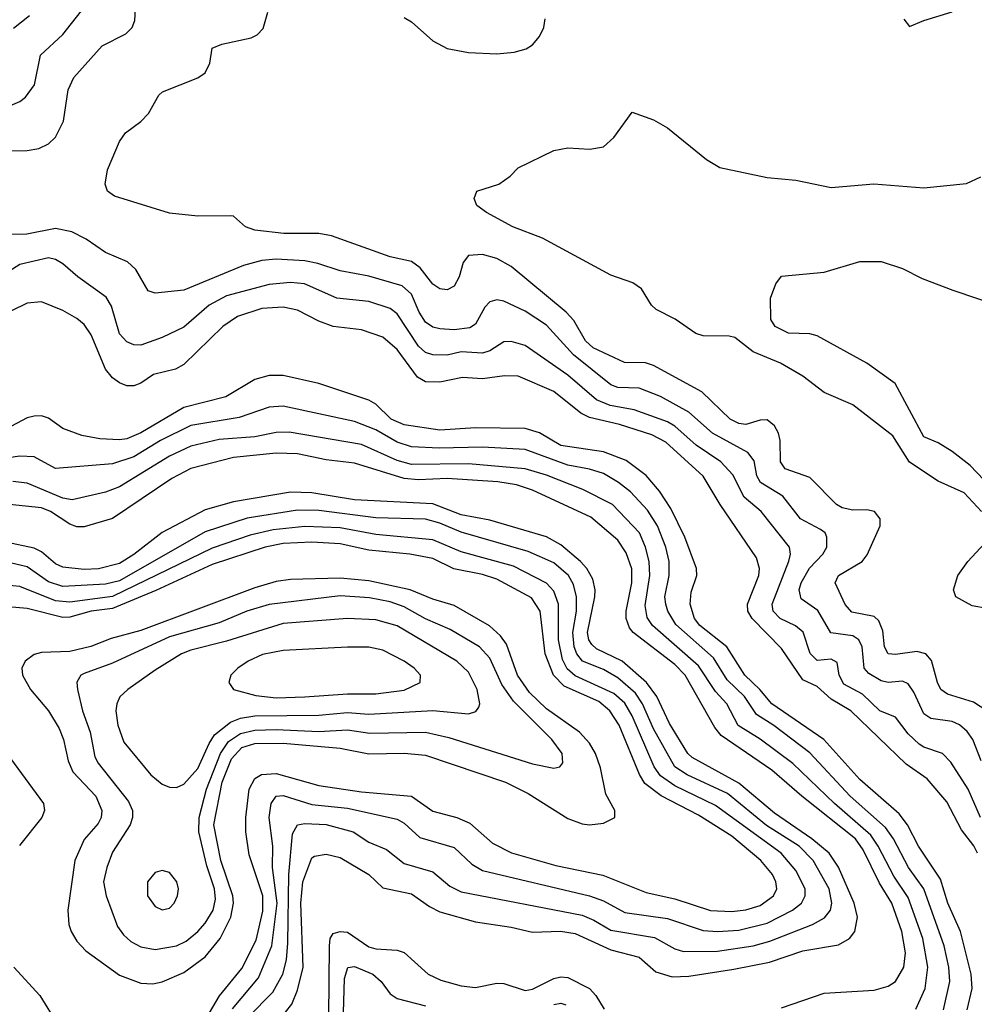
# Model space of a CAD drawing. Header units: inches. Extents: x 1308407 to 1441228, y 959628 to 1036311.
# Tile 373 of 656: x 1367009 to 1369692, y 1001885 to 1004652. Entities that reach past the tile are written whole.
import ezdxf

# ---------------------------------------------------------------- set-up
doc = ezdxf.new("R2010")
doc.units = ezdxf.units.IN
doc.header["$MEASUREMENT"] = 0
doc.layers.add('B3060', color=7, linetype='Continuous')

msp = doc.modelspace()

# ---------------------------------------------------------------- linework, layer by layer
at = {"layer": 'B3060', "color": 5}
for points, elevation in [([(1366950, 1004283.2), (1367030, 1004284.2), (1367062.9, 1004290), (1367090, 1004302.8), (1367110, 1004321.8), (1367132.7, 1004367.3), (1367145.4, 1004454.6), (1367161.1, 1004490), (1367241.3, 1004578.7), (1367307.2, 1004612.8), (1367325.1, 1004630), (1367332.9, 1004650), (1367338.5, 1004750)], 3040), ([(1366970, 1004405), (1367010, 1004422.2), (1367025.8, 1004434.2), (1367050.8, 1004469.2), (1367067.3, 1004552.7), (1367130, 1004610.1), (1367193.3, 1004690)], 3060), ([(1366991.5, 1004628.5), (1367036.3, 1004663.7)], 3080), ([(1369727.4, 1002710), (1369690, 1002734.8), (1369616.7, 1002756.7), (1369598, 1002770), (1369588, 1002790), (1369571.3, 1002851.3), (1369555.9, 1002870), (1369530, 1002876.6), (1369470, 1002868.1), (1369450, 1002869.9), (1369439.5, 1002890), (1369434.6, 1002934.6), (1369423.4, 1002963.4), (1369410, 1002975), (1369347.3, 1002987.3), (1369328.6, 1003008.6), (1369300.5, 1003070), (1369309.9, 1003090), (1369376.5, 1003130), (1369391.1, 1003148.9), (1369427, 1003230), (1369427.4, 1003250), (1369411.5, 1003270), (1369390, 1003274.5), (1369350, 1003273.9), (1369320.7, 1003280.7), (1369304.7, 1003290), (1369230, 1003365.3), (1369160.2, 1003390), (1369147.4, 1003410), (1369146.3, 1003470), (1369141.3, 1003490), (1369130, 1003510.6), (1369110, 1003527.3), (1369090, 1003527.2), (1369050, 1003514.2), (1369030, 1003517.2), (1369005.9, 1003530), (1368926.2, 1003606.2), (1368790, 1003680.3), (1368768.1, 1003688.1), (1368708.4, 1003688.4), (1368621, 1003730), (1368598.8, 1003750), (1368566.5, 1003806.5), (1368544.8, 1003830), (1368390, 1003958.9), (1368350, 1003980.9), (1368310, 1003992.4), (1368270.1, 1003989.9), (1368255.7, 1003970), (1368244.3, 1003930), (1368230, 1003903.2), (1368210, 1003893.3), (1368190, 1003895.7), (1368170, 1003909.2), (1368134.9, 1003954.9), (1368110, 1003973), (1368050, 1003985.6), (1367885.2, 1004045.2), (1367850, 1004051.6), (1367751.1, 1004051.1), (1367670, 1004061.1), (1367643.6, 1004070), (1367610, 1004099.6), (1367601.3, 1004101.3), (1367510, 1004100.4), (1367430, 1004108.3), (1367275.9, 1004155.9), (1367255.6, 1004170), (1367249.7, 1004190), (1367255.8, 1004230), (1367289.9, 1004310.1), (1367306.2, 1004333.8), (1367350, 1004366.3), (1367371.5, 1004388.5), (1367400.4, 1004439.6), (1367410.6, 1004449.4), (1367510, 1004489.1), (1367530, 1004503.1), (1367543.1, 1004530), (1367550, 1004572.4), (1367577, 1004583), (1367659.2, 1004600.8), (1367676.4, 1004610), (1367693.1, 1004626.9), (1367706.8, 1004673.2)], 3020), ([(1368090, 1004658.5), (1368110, 1004646.1), (1368170, 1004592.7), (1368210, 1004571.5), (1368270, 1004559.9), (1368350, 1004556), (1368399.1, 1004560.9), (1368432.8, 1004570), (1368450, 1004581.8), (1368470, 1004604.4), (1368482.3, 1004630), (1368485.9, 1004654.1)], 3020), ([(1369493.5, 1004653.5), (1369510, 1004632.7), (1369549.8, 1004650.2), (1369630, 1004674)], 3020), ([(1369711.6, 1003270), (1369663.1, 1003323.1), (1369590, 1003355.5), (1369510, 1003408.7), (1369462.9, 1003482.9), (1369350, 1003569.8), (1369270, 1003604.9), (1369210.3, 1003650.3), (1369147.2, 1003687.2), (1369070, 1003718.4), (1369019.1, 1003759.1), (1369003.2, 1003763.2), (1368930, 1003763.9), (1368908.9, 1003770), (1368850.9, 1003810.9), (1368797.8, 1003837.8), (1368784.5, 1003850), (1368756.1, 1003896.1), (1368732.4, 1003912.4), (1368670, 1003934.5), (1368478.4, 1004038.4), (1368395.4, 1004070), (1368321.3, 1004110), (1368294, 1004130), (1368286, 1004150), (1368294, 1004170), (1368355.3, 1004190), (1368387.5, 1004212.5), (1368410, 1004235.5), (1368510, 1004284.2), (1368550, 1004291.9), (1368611.8, 1004288.2), (1368650, 1004294.9), (1368678.9, 1004321.1), (1368730, 1004392.7), (1368790.3, 1004370.3), (1368830, 1004348.2), (1368938.8, 1004258.8), (1368976.9, 1004236.9), (1369110, 1004208.6), (1369190, 1004201.2), (1369290, 1004181), (1369409.1, 1004190.9), (1369550, 1004179.2), (1369670, 1004191.5), (1369710, 1004210.2)], 2980), ([(1369711.4, 1002570), (1369688, 1002630), (1369671.9, 1002651.9), (1369650, 1002670.4), (1369630, 1002680.1), (1369570, 1002688.6), (1369550, 1002701.6), (1369522.3, 1002762.3), (1369505.6, 1002785.6), (1369490, 1002793.3), (1369450, 1002789.5), (1369430, 1002794.5), (1369395.4, 1002815.4), (1369382.2, 1002830), (1369376.6, 1002890), (1369367.6, 1002910), (1369350, 1002920.8), (1369289, 1002929), (1369252, 1002992), (1369204.9, 1003024.9), (1369199.9, 1003050), (1369205.2, 1003070), (1369229.1, 1003110.9), (1369265.7, 1003150), (1369277.7, 1003170), (1369277.7, 1003197.7), (1369272.5, 1003210), (1369260, 1003220), (1369203, 1003250), (1369153.7, 1003313.7), (1369091.3, 1003351.3), (1369080.8, 1003370), (1369073, 1003413), (1369055.7, 1003435.7), (1368956, 1003490), (1368889.3, 1003549.3), (1368810, 1003593.2), (1368750, 1003616.4), (1368690, 1003618.6), (1368670, 1003626.1), (1368565.7, 1003710), (1368490, 1003794), (1368430, 1003833.5), (1368370, 1003861.3), (1368350, 1003865), (1368330, 1003859.3), (1368315.9, 1003844.1), (1368290, 1003796.8), (1368274.1, 1003785.9), (1368230, 1003780.3), (1368190, 1003783.2), (1368170, 1003788.2), (1368150, 1003801.9), (1368131.8, 1003830), (1368110, 1003880.8), (1368084.3, 1003904.3), (1367990, 1003931), (1367910, 1003946.7), (1367847.3, 1003967.3), (1367810, 1003974.1), (1367730, 1003979.1), (1367690, 1003975.3), (1367638.5, 1003961.5), (1367470, 1003892.2), (1367390, 1003884), (1367369.9, 1003889.9), (1367335.7, 1003950), (1367312, 1003972), (1367250, 1003997.8), (1367195.7, 1004035.7), (1367155.7, 1004055.7), (1367110, 1004065.1), (1367029.4, 1004049.4), (1366968.8, 1004048.8)], 3040), ([(1369709.6, 1002410), (1369674.2, 1002490), (1369625.9, 1002565.9), (1369602.2, 1002590), (1369550, 1002608), (1369536.9, 1002616.9), (1369505.9, 1002645.9), (1369470, 1002692.2), (1369426.6, 1002710), (1369377.3, 1002757.3), (1369325, 1002785), (1369311.7, 1002810), (1369306.3, 1002846.3), (1369290, 1002855), (1369250, 1002851.5), (1369230.9, 1002870.9), (1369210.7, 1002930.7), (1369189, 1002949), (1369146.1, 1002970), (1369126.5, 1002990), (1369124, 1003010), (1369170.4, 1003130.4), (1369175, 1003150), (1369172.1, 1003170), (1369092.5, 1003270), (1369044.8, 1003310), (1369012.9, 1003372.9), (1368979.2, 1003410), (1368910, 1003456.2), (1368850, 1003509.9), (1368830, 1003521.8), (1368735.9, 1003555.9), (1368668.1, 1003568.1), (1368630, 1003584.3), (1368550, 1003652.9), (1368430, 1003736.2), (1368390, 1003748), (1368370, 1003746.7), (1368330, 1003721.3), (1368310, 1003714.9), (1368250, 1003718.8), (1368210, 1003709.6), (1368170, 1003710.7), (1368150, 1003717.4), (1368130, 1003734.9), (1368070, 1003825.9), (1368050, 1003840.6), (1367990, 1003860.5), (1367900.4, 1003870), (1367809.9, 1003909.9), (1367770, 1003913.4), (1367710, 1003907.7), (1367590, 1003876.6), (1367541.3, 1003850), (1367470, 1003788.4), (1367410, 1003758.8), (1367350, 1003738), (1367330, 1003738.1), (1367310, 1003747.2), (1367290, 1003769.8), (1367267.3, 1003847.3), (1367252.1, 1003872.1), (1367172.1, 1003930), (1367130, 1003966.4), (1367110, 1003978), (1367090, 1003982.5), (1367010, 1003964.4), (1366950, 1003927.1)], 3060), ([(1369718.9, 1003358.9), (1369679.8, 1003399.8), (1369630, 1003438.6), (1369590, 1003463.1), (1369550, 1003480.4), (1369469, 1003630), (1369390, 1003687.4), (1369250, 1003763.7), (1369230, 1003769.8), (1369170, 1003771.5), (1369132.3, 1003790), (1369119.6, 1003810), (1369119, 1003870), (1369134, 1003910), (1369150, 1003931), (1369270, 1003943), (1369370, 1003972.2), (1369430, 1003973), (1369490, 1003953), (1369544.9, 1003924.9), (1369631.8, 1003891.8), (1369770, 1003845.6)], 2960), ([(1369700.6, 1002310), (1369690.4, 1002330.4), (1369655.5, 1002375.5), (1369614.8, 1002454.8), (1369559.4, 1002519.4), (1369500.3, 1002560.3), (1369345, 1002710), (1369290, 1002742.8), (1369250, 1002778.8), (1369210, 1002797.3), (1369150, 1002885.2), (1369067.3, 1002970), (1369055.5, 1002990), (1369054.6, 1003010), (1369086.7, 1003090), (1369088.5, 1003110), (1369080, 1003140), (1368977.8, 1003290), (1368930, 1003369.9), (1368825.4, 1003465.4), (1368785.6, 1003485.6), (1368695.1, 1003515.1), (1368610, 1003534), (1368586.5, 1003546.5), (1368510, 1003607.1), (1368410, 1003650.3), (1368371.7, 1003651.7), (1368310, 1003642.9), (1368253.4, 1003646.6), (1368190, 1003633.8), (1368150, 1003634.4), (1368127.2, 1003647.2), (1368070, 1003725.6), (1368030, 1003760.1), (1367970, 1003781.1), (1367890, 1003790.3), (1367850, 1003805.3), (1367790, 1003836.3), (1367750, 1003843.9), (1367690, 1003840.6), (1367621.6, 1003818.4), (1367580.1, 1003790), (1367470, 1003683.5), (1367446.7, 1003670), (1367384.9, 1003655.1), (1367350, 1003631.1), (1367330, 1003623), (1367310, 1003623.6), (1367290, 1003632), (1367270, 1003646), (1367250, 1003669.9), (1367210, 1003766.3), (1367190, 1003795.4), (1367170, 1003812.4), (1367130, 1003834.9), (1367070, 1003858.9), (1367030, 1003855.6), (1366986.2, 1003833.8)], 3080), ([(1369672, 1001870), (1369685.7, 1001930), (1369683, 1001970), (1369652.9, 1002090), (1369617.5, 1002170), (1369596.9, 1002236.9), (1369534.8, 1002330), (1369504.1, 1002390), (1369480.4, 1002420.4), (1369370, 1002517.6), (1369269.2, 1002629.2), (1369122.6, 1002730), (1369089.3, 1002770), (1369047.1, 1002810), (1368996.4, 1002890), (1368920.1, 1002950), (1368905.7, 1002970), (1368893.3, 1003010), (1368896.1, 1003043.9), (1368911.7, 1003090), (1368910.8, 1003110), (1368878.3, 1003198.3), (1368839, 1003279), (1368807.3, 1003327.3), (1368770, 1003371.7), (1368713.2, 1003413.2), (1368650, 1003437.5), (1368530, 1003455.9), (1368470, 1003491.6), (1368430, 1003503.6), (1368290, 1003505.4), (1368190, 1003498.9), (1368090, 1003513.8), (1368053, 1003530), (1368010, 1003572.1), (1367990, 1003583.4), (1367850, 1003629.5), (1367750, 1003652.7), (1367710, 1003652.3), (1367670, 1003641.2), (1367588, 1003592), (1367470, 1003562.4), (1367350, 1003490.8), (1367310, 1003474.8), (1367290, 1003471.6), (1367234.6, 1003474.6), (1367183.8, 1003483.8), (1367130, 1003503.4), (1367090, 1003532.9), (1367070, 1003539.2), (1367050, 1003538.3), (1367030, 1003533), (1366970, 1003501.4)], 3120), ([(1369604.9, 1001870), (1369622.9, 1001950), (1369620.2, 1001990), (1369607.4, 1002050), (1369549.9, 1002210), (1369507, 1002270), (1369464.7, 1002350), (1369442.3, 1002382.3), (1369342.6, 1002470), (1369230, 1002592), (1369128.8, 1002668.8), (1369080.2, 1002700.2), (1369046.4, 1002750), (1368997.4, 1002797.4), (1368958.7, 1002858.7), (1368853, 1002953), (1368830.9, 1002990), (1368824.6, 1003010), (1368822.4, 1003030), (1368834.1, 1003090), (1368834.3, 1003130), (1368825.2, 1003170), (1368801.9, 1003230), (1368773.5, 1003273.5), (1368725.2, 1003325.2), (1368692, 1003352), (1368650, 1003376.6), (1368610, 1003389.3), (1368550, 1003400.5), (1368430, 1003444.6), (1368310, 1003450.7), (1368187.7, 1003447.7), (1368110, 1003452), (1368070, 1003464.9), (1368010, 1003499.9), (1367950, 1003523.2), (1367750, 1003566.4), (1367710, 1003563.7), (1367625.8, 1003534.2), (1367490, 1003512.1), (1367404.7, 1003470), (1367330, 1003423.6), (1367270, 1003403.9), (1367110, 1003390.9), (1367050, 1003423.7), (1367010, 1003426.1), (1366830, 1003399.3)], 3140), ([(1369527.8, 1001872.2), (1369554.1, 1001930), (1369561.5, 1001990), (1369547, 1002070), (1369505.8, 1002185.8), (1369465.9, 1002245.9), (1369421.7, 1002330), (1369400.6, 1002360.6), (1369298.7, 1002450), (1369181.9, 1002561.9), (1369090.2, 1002630.2), (1369028.6, 1002668.6), (1368996.7, 1002730), (1368964.6, 1002764.6), (1368916.9, 1002836.9), (1368787.1, 1002950), (1368772.6, 1002972.6), (1368766.4, 1003006.4), (1368780.1, 1003090), (1368778.5, 1003130), (1368767.9, 1003170), (1368750.9, 1003210), (1368674.9, 1003290), (1368591.7, 1003331.7), (1368490, 1003372.1), (1368430, 1003390.2), (1368270, 1003404.1), (1368110, 1003402.2), (1368070, 1003413.3), (1367970, 1003458.4), (1367766.9, 1003493.1), (1367730, 1003492.4), (1367670, 1003479.8), (1367570, 1003472.4), (1367490, 1003454.2), (1367430, 1003426), (1367290, 1003339.1), (1367250, 1003324.4), (1367157, 1003303), (1367130, 1003308.1), (1367030, 1003349.9), (1366990, 1003354.9)], 3160), ([(1369150, 1001875.8), (1369270, 1001916.5), (1369410, 1001925.3), (1369450, 1001936), (1369470.5, 1001950), (1369493.8, 1001990), (1369498.1, 1002030), (1369487.8, 1002090), (1369460.5, 1002170), (1369425.5, 1002225.5), (1369379.5, 1002319.5), (1369357.6, 1002350), (1369207, 1002470), (1369123.1, 1002543.1), (1368980.7, 1002640.7), (1368963.1, 1002663.1), (1368879.5, 1002810), (1368850, 1002840.1), (1368733.4, 1002930), (1368723.1, 1002943.1), (1368713.1, 1002970), (1368713.6, 1002990), (1368729.2, 1003070), (1368729, 1003109), (1368713.8, 1003153.8), (1368690.3, 1003190), (1368614.6, 1003254.6), (1368450.6, 1003330.6), (1368405.2, 1003345.2), (1368353.2, 1003353.2), (1368210, 1003363.3), (1368130, 1003359.3), (1368090, 1003362.8), (1367950, 1003405.9), (1367870, 1003415.1), (1367790, 1003431.9), (1367730, 1003434.5), (1367610, 1003421.7), (1367490, 1003390.9), (1367436.9, 1003363.1), (1367270, 1003250.3), (1367190, 1003226.7), (1367170, 1003227.5), (1367150, 1003234.7), (1367095.3, 1003270), (1367070, 1003280.5), (1366916.7, 1003296.7)], 3180), ([(1367756.2, 1001863.8), (1367774.3, 1001885.7), (1367790, 1001925.4), (1367806.1, 1001990), (1367799.6, 1002170), (1367804.6, 1002230), (1367830, 1002296.9), (1367838, 1002302), (1367870, 1002307.8), (1367910, 1002298), (1367990.3, 1002250.3), (1368030, 1002212.9), (1368110, 1002196), (1368160.5, 1002160.5), (1368190, 1002145.5), (1368290, 1002117), (1368390, 1002102.7), (1368450, 1002087.8), (1368529.1, 1002090.9), (1368570, 1002084.7), (1368670, 1002038.2), (1368750, 1002017.7), (1368796.8, 1001976.8), (1368842.8, 1001962.8), (1368890, 1001964.5), (1369016.1, 1001983.9), (1369116.1, 1002003.9), (1369210, 1002035.6), (1369310, 1002052.2), (1369340.8, 1002070), (1369356, 1002090), (1369363.2, 1002130), (1369353.8, 1002170), (1369310.6, 1002270.6), (1369283.8, 1002310), (1369235.2, 1002350), (1369130, 1002422.2), (1369030, 1002506.9), (1368898.9, 1002578.9), (1368887, 1002590), (1368834.8, 1002674.8), (1368799.7, 1002750), (1368770.5, 1002790), (1368702.1, 1002850), (1368630, 1002884.6), (1368616.8, 1002896.8), (1368608.6, 1002910), (1368605.1, 1002930), (1368625.3, 1003030), (1368626.6, 1003050), (1368619.6, 1003079.6), (1368602.7, 1003110), (1368585, 1003130), (1368530, 1003176.5), (1368490, 1003199), (1368330, 1003245.4), (1368250, 1003261.2), (1368170, 1003292.1), (1367950, 1003302.7), (1367830, 1003323.1), (1367770, 1003324.5), (1367610, 1003297.7), (1367530, 1003274.5), (1367410, 1003211.4), (1367330, 1003149.4), (1367290, 1003124.3), (1367230.9, 1003109.1), (1367190, 1003107.5), (1367130, 1003113.8), (1367110, 1003122.7), (1367070, 1003156.5), (1367050, 1003166.9), (1366970, 1003184.1)], 3220), ([(1367651.1, 1001848.9), (1367720.5, 1001919.5), (1367748.4, 1001970), (1367758.8, 1002010), (1367762.9, 1002057.1), (1367765.8, 1002250), (1367775.5, 1002364.5), (1367790.3, 1002389.7), (1367810, 1002393.4), (1367870, 1002391.1), (1367946.7, 1002370), (1367990, 1002341.3), (1368040.3, 1002320.3), (1368090, 1002280.8), (1368170, 1002257.6), (1368217.8, 1002217.8), (1368250, 1002201.3), (1368590, 1002135.5), (1368622.2, 1002122.2), (1368670, 1002094), (1368793.4, 1002073.4), (1368850, 1002041.2), (1368874.2, 1002034.2), (1368970, 1002034.6), (1369070, 1002049.8), (1369116.9, 1002063.1), (1369236.8, 1002110), (1369271.2, 1002128.8), (1369287.9, 1002150), (1369291.7, 1002170), (1369283.9, 1002210), (1369238.7, 1002290), (1369199.3, 1002330), (1369108, 1002388), (1368997.9, 1002477.9), (1368884.6, 1002530), (1368850, 1002552.6), (1368790, 1002659.4), (1368759.8, 1002730), (1368739.7, 1002759.7), (1368690, 1002802.6), (1368650, 1002826.1), (1368590.4, 1002850), (1368574.7, 1002870), (1368567.1, 1002890), (1368563.4, 1002930), (1368573.7, 1002990), (1368574.1, 1003030), (1368565.5, 1003065.5), (1368551.2, 1003090), (1368510, 1003125.7), (1368438.2, 1003158.2), (1368250, 1003211.7), (1368190, 1003237.5), (1368150, 1003248.6), (1368010, 1003252.6), (1367850, 1003273), (1367790, 1003273.9), (1367648.6, 1003251.4), (1367530, 1003213.1), (1367290, 1003075.4), (1367250, 1003066.2), (1367130, 1003059.7), (1367090, 1003072.2), (1367030, 1003114.7), (1366970, 1003128.6)], 3240), ([(1367607.3, 1001872.7), (1367680, 1001960), (1367717.6, 1002050), (1367732.6, 1002170), (1367719.7, 1002270), (1367720.8, 1002330), (1367710.3, 1002410), (1367715.6, 1002450), (1367730, 1002470.6), (1367750, 1002471.8), (1367830, 1002446.5), (1367930, 1002436.2), (1368070, 1002405.3), (1368090, 1002394.2), (1368134.1, 1002354.1), (1368230, 1002326.5), (1368279.4, 1002279.4), (1368310, 1002261.6), (1368610.6, 1002190.6), (1368650, 1002176.7), (1368710, 1002143.1), (1368830, 1002126.7), (1368930, 1002092.8), (1368970.1, 1002090.1), (1369030, 1002094.2), (1369110, 1002113.8), (1369181, 1002150), (1369206.1, 1002170), (1369216.5, 1002190), (1369216.2, 1002210), (1369190, 1002261.8), (1369149.5, 1002310), (1368964.3, 1002444.3), (1368850, 1002498.9), (1368810, 1002527.8), (1368792.6, 1002552.6), (1368730, 1002695.8), (1368710, 1002731.5), (1368679.1, 1002759.1), (1368570, 1002808.5), (1368547.9, 1002827.9), (1368534.5, 1002854.5), (1368523.5, 1002910), (1368523.7, 1003010), (1368510, 1003046.8), (1368490, 1003069.1), (1368396.8, 1003116.8), (1368250, 1003157.3), (1368170, 1003190.2), (1368010, 1003205.1), (1367910, 1003224.3), (1367810, 1003228.4), (1367721.7, 1003218.3), (1367656.7, 1003203.3), (1367550, 1003167), (1367270, 1003031.2), (1367150, 1003015.5), (1367110, 1003019), (1367010, 1003059.6), (1366890.7, 1003070.7)], 3260), ([(1367489.4, 1001770.6), (1367570.7, 1001909.3), (1367633.8, 1001986.2), (1367673.9, 1002066.1), (1367692.6, 1002147.4), (1367692.6, 1002190), (1367654.3, 1002305.7), (1367644.3, 1002370), (1367644.2, 1002410), (1367653.6, 1002490), (1367670, 1002519.9), (1367688.6, 1002531.4), (1367730, 1002533.9), (1367850, 1002500.1), (1367970, 1002482.9), (1368110, 1002470.8), (1368170, 1002428.3), (1368237.7, 1002410), (1368274.6, 1002394.6), (1368338.3, 1002338.3), (1368391.5, 1002311.5), (1368515.7, 1002275.7), (1368647.9, 1002247.9), (1368770, 1002199.5), (1368850, 1002182.1), (1368950, 1002149.4), (1369010, 1002145.8), (1369050, 1002150.7), (1369090, 1002163.5), (1369127.7, 1002190), (1369137, 1002210), (1369134.4, 1002230), (1369124.3, 1002250), (1369092.3, 1002290), (1369010, 1002358.1), (1368917.2, 1002417.2), (1368811.7, 1002471.7), (1368766, 1002506), (1368750.9, 1002530.9), (1368693.9, 1002670), (1368667.7, 1002710), (1368636.2, 1002736.2), (1368539.5, 1002779.5), (1368508.8, 1002810), (1368485.5, 1002870), (1368471.9, 1002990), (1368447.7, 1003027.7), (1368350, 1003080.1), (1368310, 1003092.9), (1368228.8, 1003108.8), (1368170, 1003138.2), (1368106, 1003150), (1367990, 1003161.2), (1367910, 1003178.9), (1367830, 1003184.4), (1367750, 1003180.7), (1367699.4, 1003170), (1367550, 1003121.2), (1367391.9, 1003048.1), (1367270, 1002998), (1367209.9, 1002990.1), (1367150, 1002972.9), (1367130, 1002971.9), (1367030, 1002997.2), (1366890, 1003009.5)], 3280), ([(1369770.2, 1002990.2), (1369685.4, 1003005.4), (1369639.8, 1003030), (1369633, 1003050), (1369645.7, 1003090), (1369674, 1003130), (1369720.1, 1003180.1)], 2980), ([(1366972.7, 1002590), (1367075.6, 1002450), (1367079.1, 1002430), (1367071.4, 1002410), (1367008.2, 1002331.8)], 3280), ([(1367877.5, 1001850), (1367880.1, 1002050), (1367881.6, 1002070), (1367890, 1002084.3), (1367910, 1002090.1), (1367930, 1002088), (1367990, 1002047), (1368010, 1002040.9), (1368070, 1002037.3), (1368090, 1002031), (1368157.2, 1001970), (1368193.1, 1001953.1), (1368250, 1001937.1), (1368290, 1001932.8), (1368350, 1001944.7), (1368370, 1001944.4), (1368430, 1001924.3), (1368450, 1001928.1), (1368510, 1001957.7), (1368530, 1001962.9), (1368550, 1001961.1), (1368610.7, 1001930), (1368628.6, 1001910), (1368651.7, 1001871.7)], 3180), ([(1366992.6, 1001990), (1367065.4, 1001910), (1367115.3, 1001830)], 3280), ([(1367917.8, 1001830), (1367922, 1001958), (1367931.5, 1001988.5), (1367950, 1001991.4), (1368002, 1001970), (1368025.4, 1001950), (1368050, 1001915.3), (1368070, 1001901.5), (1368150, 1001880.9)], 3160), ([(1368510, 1001885), (1368530, 1001888.7), (1368543.9, 1001883.9)], 3160)]:
    msp.add_lwpolyline(points, dxfattribs=dict(at, elevation=elevation))
for points, elevation in [([(1367910, 1003082.6), (1367770, 1003078.9), (1367730, 1003073.8), (1367670, 1003055.8), (1367350, 1002936.1), (1367266.6, 1002913.4), (1367208.8, 1002891.2), (1367150, 1002877.1), (1367070, 1002873.8), (1367050, 1002868.5), (1367024.7, 1002850), (1367015.2, 1002830), (1367017.1, 1002810), (1367039.4, 1002770), (1367090, 1002710.2), (1367120, 1002660), (1367132.3, 1002630), (1367145, 1002570), (1367158.3, 1002538.3), (1367223.5, 1002470), (1367240.4, 1002430), (1367238.5, 1002410), (1367230, 1002393.7), (1367190, 1002348.5), (1367164.5, 1002290), (1367144.5, 1002150), (1367147.2, 1002110), (1367153.5, 1002090), (1367170, 1002062.7), (1367195.3, 1002035.3), (1367290, 1001967.1), (1367350, 1001944.5), (1367383.4, 1001943.4), (1367410, 1001948.9), (1367470, 1001974.9), (1367530, 1002019.1), (1367572.4, 1002070), (1367602.8, 1002130), (1367610, 1002170), (1367608, 1002190), (1367574.3, 1002290), (1367554.6, 1002390), (1367577.7, 1002510), (1367604.3, 1002575.7), (1367633, 1002607), (1367670, 1002618.4), (1367750, 1002618.8), (1367910, 1002605.5), (1367990, 1002589.5), (1368090, 1002591.3), (1368150, 1002585.1), (1368374.7, 1002510), (1368437.8, 1002477.8), (1368550, 1002407.6), (1368590, 1002392.7), (1368610, 1002390.1), (1368650, 1002394.4), (1368682, 1002410), (1368681.2, 1002430), (1368656.4, 1002476.4), (1368641, 1002550), (1368627.6, 1002590), (1368610, 1002619.4), (1368582.7, 1002650), (1368490, 1002715.5), (1368441.5, 1002761.5), (1368408.3, 1002810), (1368377.3, 1002897.3), (1368360.4, 1002920.4), (1368329, 1002949), (1368230, 1003005.9), (1368170, 1003024.1), (1368106.3, 1003050), (1367990, 1003075.3)], 3320), ([(1367910, 1003033.1), (1367710, 1003009.3), (1367647.7, 1002990), (1367570, 1002957.1), (1367430, 1002917.9), (1367270, 1002843.8), (1367190, 1002815.4), (1367180.7, 1002810), (1367169.6, 1002790.4), (1367171.2, 1002770), (1367185.7, 1002710), (1367207.6, 1002650), (1367220.7, 1002580.7), (1367230, 1002562.8), (1367315.2, 1002455.2), (1367325.9, 1002430), (1367325.8, 1002410), (1367319.6, 1002390), (1367270, 1002313.1), (1367254, 1002270), (1367244.7, 1002230), (1367252.5, 1002190), (1367283.8, 1002103.8), (1367300.5, 1002080.5), (1367321.7, 1002061.7), (1367350, 1002047.2), (1367390, 1002039.2), (1367450, 1002049.7), (1367476.7, 1002063.3), (1367509.4, 1002090), (1367530, 1002113.1), (1367552.6, 1002150), (1367559, 1002181), (1367556.7, 1002210), (1367535, 1002275), (1367512.4, 1002370), (1367513.6, 1002410), (1367534.5, 1002490), (1367573.7, 1002590), (1367596.1, 1002623.9), (1367630, 1002646.6), (1367670, 1002655.6), (1367730, 1002657.8), (1367850, 1002652.5), (1367930, 1002656.6), (1367992.8, 1002647.2), (1368150, 1002650.1), (1368215.5, 1002635.5), (1368450, 1002560.8), (1368510, 1002549.4), (1368527.3, 1002552.7), (1368535.6, 1002564.4), (1368533.6, 1002590), (1368504.9, 1002630), (1368397.2, 1002737.2), (1368364.5, 1002784.5), (1368330, 1002858.5), (1368300.9, 1002890), (1368218.7, 1002938.7), (1368150, 1002968.3), (1368090, 1003002.3), (1368050, 1003016), (1367992.4, 1003027.6)], 3340), ([(1367929.9, 1002969.9), (1367750, 1002955.3), (1367590, 1002905.6), (1367490, 1002880.9), (1367463.8, 1002870), (1367390, 1002824.7), (1367312.9, 1002770), (1367290.6, 1002749.4), (1367281.9, 1002730), (1367279.8, 1002710), (1367285.4, 1002670), (1367302.1, 1002622.1), (1367377.4, 1002530), (1367410, 1002503.8), (1367430, 1002495.8), (1367450, 1002495), (1367470, 1002504), (1367510, 1002547.9), (1367541.3, 1002618.7), (1367557, 1002643), (1367601.8, 1002678.2), (1367630, 1002689.6), (1367670, 1002696), (1367850, 1002697.6), (1367930, 1002705.2), (1367990, 1002700.7), (1368170, 1002711), (1368270, 1002702), (1368291.4, 1002708.6), (1368299.2, 1002720.8), (1368302.3, 1002730), (1368294.5, 1002770), (1368270, 1002818.4), (1368237.9, 1002850), (1368070, 1002948.8), (1368010, 1002966.1)], 3360), ([(1367930, 1002889.4), (1367750, 1002879.6), (1367691.7, 1002868.3), (1367651.3, 1002850), (1367622.3, 1002830), (1367602.6, 1002810), (1367597, 1002790), (1367610.4, 1002770), (1367672.8, 1002752.8), (1367730, 1002746.9), (1367810, 1002749.5), (1367930, 1002757.5), (1368010, 1002757.5), (1368090, 1002768.5), (1368134.2, 1002790), (1368135.3, 1002810), (1368117.7, 1002830), (1368089.8, 1002850), (1368030, 1002880.7), (1367990, 1002888.8)], 3380), ([(1367410, 1002261.7), (1367390, 1002256), (1367368.6, 1002230), (1367368.2, 1002190), (1367390, 1002160.2), (1367410, 1002151.3), (1367430, 1002155.6), (1367443.5, 1002170), (1367452.9, 1002190), (1367455.3, 1002210), (1367450.9, 1002230), (1367430, 1002256.3)], 3360)]:
    msp.add_lwpolyline(points, close=True, dxfattribs=dict(at, elevation=elevation))

doc.saveas('drawing.dxf')
